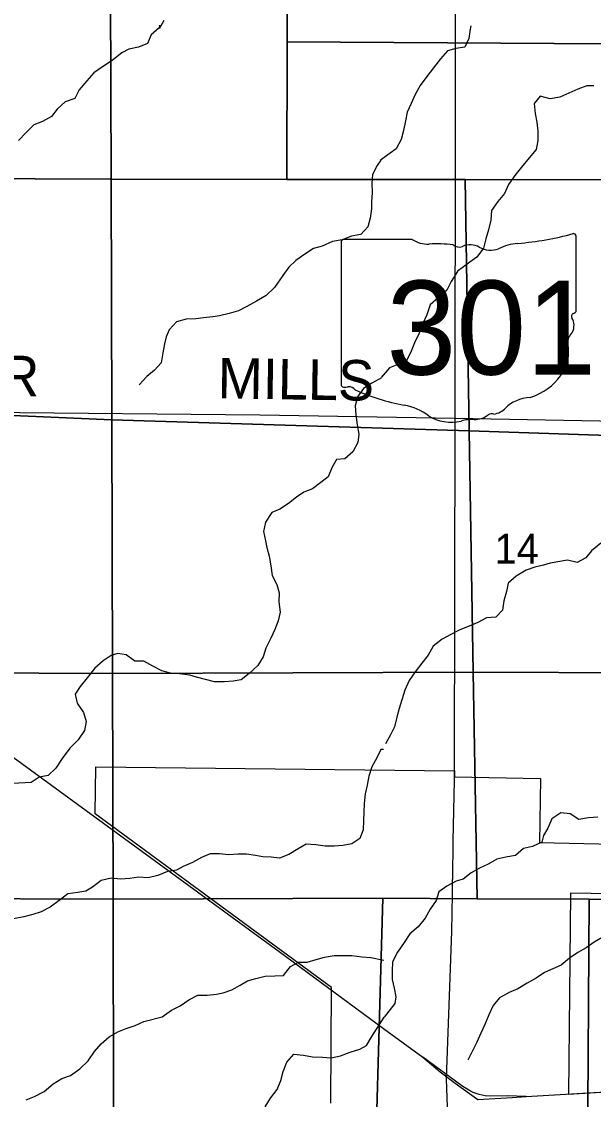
# Model space of a CAD drawing. Extents: x 1985906 to 2277390, y 930619 to 1324581.
# Drawn here: x 2069204 to 2073442, y 1130648 to 1138634 of the extents above; entities that cross this region are included whole.
import ezdxf

# ---------------------------------------------------------------- set-up
doc = ezdxf.new("R2010")
doc.units = 0
for name, color, linetype in [('GM_X_Corporation', 7, 'Continuous'), ('GM_X_Minor_River', 7, 'Continuous'), ('GM_X_Rail_Line', 7, 'Continuous'), ('GM_X_Section', 7, 'Continuous'), ('GM_X_Section_Text', 7, 'Continuous'), ('GM_X_State_Location', 7, 'Continuous'), ('GM_X_State_Route', 7, 'Continuous'), ('GM_X_State_Shield', 7, 'Continuous'), ('GM_X_Township_Road', 7, 'Continuous'), ('GM_X_Township_Road_Text', 7, 'Continuous')]:
    doc.layers.add(name, color=color, linetype=linetype)

msp = doc.modelspace()

# ---------------------------------------------------------------- linework, layer by layer
at = {"layer": 'GM_X_Corporation'}
for points in [[(2071495.7, 1130621.7), (2071502.1, 1131478.2), (2069749.4, 1132763.3), (2069753.9, 1133111.7), (2072411.9, 1133083), (2072411.8, 1133039.4), (2073049.3, 1133025.7), (2073042.3, 1132550.9), (2073591, 1132538.7)], [(2073577.9, 1132171.3), (2073271.1, 1132175.6), (2073257.5, 1130687.2), (2075018.9, 1130795.1)]]:
    msp.add_lwpolyline(points, dxfattribs=at)
at = {"layer": 'GM_X_Minor_River'}
for points in [[(2070225.3, 1138606.6), (2070223.2, 1138588.5), (2070164.8, 1138536.5), (2070138.5, 1138470.3), (2070070.2, 1138444.4), (2069997.9, 1138430.6), (2069947.6, 1138402.7), (2069875.2, 1138344.7), (2069804.8, 1138298.8), (2069740.4, 1138254.8), (2069688, 1138194.8), (2069631.6, 1138128.7), (2069599.3, 1138064.5), (2069527, 1138038.7), (2069468.6, 1137984.7), (2069426.3, 1137930.6), (2069359.9, 1137894.7), (2069295.6, 1137868.8), (2069239.2, 1137812.8), (2069180.9, 1137752.7)], [(2070257.8, 1138642.9), (2070223.2, 1138579)], [(2072533, 1138602.2), (2072529.1, 1138578.4), (2072519.5, 1138508.2), (2072489.8, 1138443.8), (2072421.7, 1138435.4), (2072359.6, 1138416.9), (2072309.8, 1138358.5), (2072256, 1138292), (2072208.2, 1138227.5), (2072158.5, 1138161), (2072120.8, 1138092.6), (2072091.1, 1138026.2), (2072061.4, 1137961.8), (2072049.8, 1137897.6), (2072034.2, 1137827.2), (2072016.6, 1137758.9), (2071978.9, 1137690.5), (2071863.8, 1137607.5)], [(2073444.9, 1138156.6), (2073392.8, 1138158.3), (2073326.7, 1138131.8), (2073260.6, 1138103.3), (2073192.6, 1138074.8), (2073120.4, 1138062.4), (2073048.1, 1138080), (2073002.2, 1138027.6), (2073010.8, 1137953.4), (2073023.2, 1137889.2), (2073029.7, 1137821.1), (2073030.1, 1137752.9), (2073016.5, 1137686.6), (2072964.7, 1137624.1), (2072908.9, 1137555.6), (2072859.2, 1137493.1), (2072811.4, 1137426.6), (2072783.8, 1137360.2), (2072734, 1137299.8), (2072686.2, 1137233.3), (2072680.7, 1137163), (2072665.1, 1137090.7), (2072643.4, 1137024.4), (2072627.8, 1136956.1), (2072578.1, 1136889.6), (2072526.1, 1136851.2), (2072433.1, 1136781.5)], [(2071866.1, 1137607.6), (2071838.2, 1137568.6), (2071805.9, 1137500.4), (2071799.7, 1137436.2), (2071801.5, 1137367.9), (2071797.2, 1137295.6), (2071797.1, 1137245.4), (2071786.9, 1137177.2), (2071770.6, 1137113), (2071718.2, 1137056.9), (2071650, 1137043.1), (2071579.6, 1137017.2), (2071509.3, 1137003.4), (2071430.9, 1136969.6), (2071366.6, 1136953.7), (2071304.3, 1136911.8), (2071235.9, 1136863.8), (2071185.6, 1136813.8), (2071141.2, 1136753.7), (2071078.7, 1136663.5), (2071016.3, 1136603.5), (2070945.9, 1136563.6), (2070873.5, 1136521.7), (2070811.2, 1136489.8), (2070742.9, 1136469.9), (2070670.6, 1136454.1), (2070620.4, 1136446.2), (2070552.1, 1136438.4), (2070495.9, 1136430.6), (2070423.6, 1136428.9), (2070353.3, 1136409), (2070296.9, 1136349), (2070276.7, 1136298.8), (2070262.4, 1136246.7), (2070250.2, 1136178.4), (2070237.9, 1136106.2), (2070189.6, 1136050.1), (2070131.2, 1136004.1), (2070074.9, 1135942.1)], [(2072435.3, 1136781.5), (2072386.6, 1136707.9), (2072354.9, 1136643.5), (2072231.1, 1136534.5), (2072207.5, 1136460.1), (2072175.9, 1136391.7), (2072148.2, 1136319.3), (2072116.5, 1136252.9), (2072086.9, 1136180.5), (2072055.2, 1136118.1), (2071931.1, 1136069.3), (2071872.6, 1135999.8)], [(2071872.6, 1135994.4), (2071799.3, 1135954.1), (2071737, 1135916.1), (2071692.6, 1135854), (2071676.4, 1135785.8), (2071680.2, 1135719.5), (2071692, 1135647.2), (2071703.8, 1135576.8), (2071695.6, 1135514.6), (2071659.3, 1135446.5), (2071598.9, 1135394.5), (2071538.7, 1135388.6), (2071502.4, 1135328.5), (2071476.1, 1135260.3), (2071421.7, 1135218.4), (2071359.4, 1135172.4), (2071295.1, 1135148.5), (2071242.7, 1135110.5), (2071182.4, 1135062.6), (2071118, 1135020.6), (2071057.7, 1134996.7), (2071011.3, 1134924.6), (2070997.1, 1134856.3), (2071012.9, 1134788), (2071020.8, 1134737.8), (2071038.7, 1134673.4), (2071052.5, 1134601.1), (2071062.4, 1134528.8), (2071096.3, 1134462.4), (2071112.2, 1134402.1), (2071110, 1134333.8), (2071119.8, 1134259.4), (2071105.5, 1134195.2), (2071081.3, 1134129.1), (2071051, 1134064.9), (2071014.6, 1133992.7), (2070994.3, 1133928.5), (2070956, 1133864.4), (2070891.6, 1133804.4), (2070831.2, 1133756.4), (2070771, 1133746.6), (2070704.7, 1133742.8), (2070634.5, 1133741), (2070566.3, 1133759.3), (2070500.1, 1133777.6), (2070449.9, 1133791.9), (2070375.7, 1133802.2), (2070307.4, 1133806.4), (2070243.2, 1133822.7), (2070177.1, 1133859.1), (2070109, 1133895.5), (2070044.7, 1133895.7), (2069978.6, 1133942.1), (2069918.4, 1133952.4), (2069868.2, 1133936.5), (2069809.8, 1133896.6), (2069747.5, 1133842.6), (2069691, 1133772.5), (2069638.6, 1133706.4), (2069600.3, 1133650.3), (2069616.2, 1133583.9), (2069662.2, 1133515.5), (2069682, 1133447.1), (2069669.8, 1133380.9), (2069623.4, 1133312.8), (2069563, 1133250.8), (2069504.6, 1133174.6), (2069458.2, 1133102.5), (2069401.8, 1133048.5), (2069335.6, 1133036.7), (2069275.2, 1132996.7), (2069138.7, 1132989.2)], [(2071869.7, 1136012.1), (2071869.7, 1136012.1)], [(2073496.8, 1134768.5), (2073426.9, 1134712), (2073385.1, 1134661.6), (2073321.1, 1134625.1), (2073250.7, 1134642.7), (2073122.4, 1134621.9), (2073072.3, 1134607.6), (2073008.2, 1134591.1), (2072944.1, 1134570.7), (2072870.2, 1134526.1), (2072810.3, 1134473.6), (2072796.6, 1134411.3), (2072779, 1134343), (2072767.4, 1134272.7), (2072719.6, 1134220.3), (2072649.4, 1134215.9), (2072585.4, 1134181.4), (2072521.3, 1134154.9), (2072451.3, 1134126.4), (2072385.3, 1134093.9), (2072321.3, 1134057.4), (2072255.4, 1134006.9), (2072217.7, 1133940.5), (2072169.9, 1133880), (2072122.1, 1133815.5), (2072076.4, 1133751.1), (2072044.7, 1133680.7), (2072001.5, 1133544), (2071985.8, 1133479.7), (2071968.2, 1133409.4), (2071938.5, 1133349), (2071900.8, 1133282.6)], [(2071885.6, 1133240.6), (2071865.6, 1133240.6), (2071837.3, 1133178.5), (2071798.9, 1133112.3), (2071776.6, 1133044.1), (2071766.4, 1132975.9), (2071750.2, 1132911.7), (2071743.9, 1132841.4), (2071741.7, 1132777.1), (2071737.5, 1132714.9), (2071735.3, 1132644.6), (2071711, 1132582.4), (2071650.7, 1132542.5), (2071584.4, 1132528.7), (2071520.2, 1132524.9), (2071453.9, 1132525.1), (2071385.7, 1132535.4), (2071313.4, 1132539.7), (2071253.1, 1132505.7), (2071184.7, 1132463.8), (2071114.4, 1132435.9), (2071054.2, 1132442.2), (2070992, 1132446.4), (2070937.8, 1132456.6), (2070871.6, 1132464.9), (2070809.4, 1132465.1), (2070737.1, 1132461.4), (2070670.8, 1132467.6), (2070602.6, 1132467.9), (2070538.3, 1132440), (2070469.9, 1132404.1), (2070401.6, 1132374.2), (2070351.3, 1132346.2), (2070285, 1132336.4), (2070214.7, 1132306.6), (2070142.4, 1132290.8), (2070070.1, 1132295), (2070005.8, 1132285.2), (2069937.6, 1132281.4), (2069869.3, 1132287.7), (2069795, 1132269.9), (2069730.6, 1132219.9), (2069680.3, 1132192), (2069620.1, 1132182.1), (2069545.8, 1132172.4), (2069483.4, 1132122.4), (2069415, 1132072.4), (2069348.7, 1132038.5), (2069286.4, 1132018.6), (2069220.1, 1132000.8), (2069143.8, 1131987)], [(2073473.6, 1132740.2), (2073405.4, 1132733.8), (2073333.3, 1132723.4), (2073268.8, 1132763.1), (2073200.5, 1132770.7), (2073134.6, 1132726.2), (2073102.9, 1132657.8), (2073071.1, 1132603.4), (2073059.4, 1132553.2), (2072991.4, 1132522.7), (2072923.2, 1132508.3), (2072865.4, 1132455.8), (2072793.2, 1132443.3), (2072725.1, 1132428.9), (2072663.1, 1132392.4), (2072597, 1132361.9), (2072535.1, 1132327.4), (2072477.2, 1132281), (2072425.1, 1132266.6), (2072355.1, 1132228.1), (2072297.2, 1132185.6), (2072277.5, 1132121.3), (2072231.7, 1132056.8), (2072196, 1131992.4), (2072142.3, 1131927.9), (2072080.4, 1131875.4), (2072038.7, 1131811), (2071988.9, 1131740.4), (2071952.6, 1131667.5)], [(2073535.8, 1131866), (2073447.5, 1131813.3), (2073387.5, 1131770.8), (2073327.5, 1131736.3), (2073265.6, 1131693.8), (2073201.7, 1131643.3), (2073141.7, 1131616.9), (2073079.6, 1131588.4), (2073017.7, 1131545.9), (2072949.7, 1131509.4), (2072881.7, 1131468.9), (2072817.7, 1131440.4), (2072745.7, 1131399.9), (2072697.9, 1131343.4), (2072666.2, 1131275), (2072636.6, 1131204.6), (2072606.9, 1131140.3), (2072577.2, 1131071.9), (2072511.8, 1130939.1)], [(2069238.2, 1130645.1), (2069300.5, 1130671), (2069372.8, 1130706.9), (2069437.2, 1130762.9), (2069501.6, 1130802.9), (2069567.9, 1130824.7), (2069636.3, 1130874.7), (2069696.7, 1130934.7), (2069745.1, 1131002.8), (2069793.4, 1131060.9), (2069853.8, 1131112.9), (2069918.2, 1131148.8), (2069980.5, 1131174.7), (2070044.8, 1131196.6), (2070109.1, 1131224.5), (2070245.7, 1131260.1), (2070316.1, 1131310.1), (2070380.4, 1131342), (2070444.8, 1131385.9), (2070511.2, 1131419.9), (2070579.4, 1131421.6), (2070647.7, 1131427.4), (2070697.9, 1131437.3), (2070762.2, 1131459.1), (2070824.5, 1131495.1), (2070878.8, 1131527), (2070939.1, 1131544.9), (2071009.4, 1131562.7), (2071081.7, 1131564.5), (2071146, 1131566.2), (2071196.3, 1131634.3), (2071256.7, 1131666.3), (2071320.9, 1131666), (2071387.2, 1131683.9), (2071449.5, 1131701.7), (2071519.8, 1131713.5), (2071588, 1131715.3), (2071652.3, 1131715.1), (2071724.5, 1131704.8), (2071792.8, 1131700.5), (2071889.6, 1131681.1)], [(2071952.7, 1131667.5), (2071949.7, 1131597.8), (2071950.1, 1131537.6), (2071964.6, 1131473.5), (2071977, 1131409.4), (2071971.3, 1131359.2), (2071892.2, 1131258.6)], [(2071008.6, 1130594.7), (2071048.9, 1130658.8), (2071097.3, 1130722.9), (2071125.6, 1130789.1), (2071143.8, 1130855.3), (2071170.2, 1130925.5), (2071222.5, 1130983.6), (2071292.8, 1130977.3), (2071361, 1130965), (2071435.2, 1130960.7), (2071499.5, 1130956.5), (2071567.8, 1130970.3), (2071640.1, 1130998.2), (2071710.4, 1131020), (2071760.7, 1131047.9), (2071799, 1131114.1), (2071891.9, 1131258.6)]]:
    msp.add_lwpolyline(points, dxfattribs=at)
at = {"layer": 'GM_X_Rail_Line'}
for points in [[(2059395.4, 1140316.1), (2061783.4, 1138566.6), (2064823.7, 1136336.4), (2067100.3, 1134666.8), (2068114.6, 1133921.9), (2068412.1, 1133706), (2068463.8, 1133677), (2068520.1, 1133641.6), (2069078.6, 1133231.2), (2071112.9, 1131744.4), (2071886.4, 1131172.8), (2072176.9, 1130962.1)], [(2072944, 1130669.8), (2072801.6, 1130674.2), (2072676, 1130671.6), (2072638.6, 1130676.2), (2072595.6, 1130685.7), (2072551.8, 1130700.8), (2072517.9, 1130715.8), (2072467.4, 1130749.4), (2072176.9, 1130962.1)], [(2072176.9, 1130962.1), (2072305.1, 1130852.4), (2072416.9, 1130768.3), (2072584.2, 1130648.2)], [(2072944, 1130669.8), (2073656.7, 1130712.3)], [(2072584.2, 1130648.2), (2072840.9, 1130662.7), (2072944, 1130669.8)]]:
    msp.add_lwpolyline(points, dxfattribs=at)
at = {"layer": 'GM_X_Section'}
for points in [[(2069854.7, 1140863.5), (2071182.9, 1140857.4), (2071177.7, 1139583.5), (2071173.2, 1138484.8), (2071169, 1137465), (2069867.4, 1137466), (2069857.2, 1140209.3)], [(2068152.4, 1140186.1), (2069857.2, 1140209.3), (2069867.4, 1137466), (2068174.5, 1137473.9)], [(2075138.9, 1139581.3), (2075138.8, 1139566.3), (2075129.2, 1138458.3), (2071173.2, 1138484.8), (2071177.7, 1139583.5)], [(2075129.2, 1138458.3), (2075119.7, 1137460.9), (2072492.5, 1137464.1), (2071169, 1137465), (2071173.2, 1138484.8)], [(2067170.2, 1137478.5), (2068174.5, 1137473.9), (2069867.4, 1137466), (2069872.3, 1135682.1), (2067165.1, 1135802)], [(2069867.4, 1137466), (2071169, 1137465), (2072492.5, 1137464.1), (2072521.5, 1135601), (2069872.3, 1135682.1)], [(2075119.7, 1137460.9), (2075101.1, 1135515.7), (2072521.5, 1135601), (2072492.5, 1137464.1)], [(2067165.1, 1135802), (2069872.3, 1135682.1), (2069877.5, 1133803.2), (2067141.5, 1133815.9)], [(2069872.3, 1135682.1), (2072521.5, 1135601), (2072551.2, 1133813.7), (2069877.5, 1133803.2)], [(2075101.1, 1135515.7), (2075088.3, 1134168.5), (2075084.8, 1133804.3), (2072551.2, 1133813.7), (2072521.5, 1135601)], [(2067141.5, 1133815.9), (2069877.5, 1133803.2), (2069882.1, 1132132.5), (2067128.9, 1132142.5), (2067114.3, 1132142.5)], [(2069877.5, 1133803.2), (2072551.2, 1133813.7), (2072579.2, 1132133.5), (2071880.7, 1132138.7), (2069882.1, 1132132.5)], [(2075084.8, 1133804.3), (2075078.8, 1133181), (2075068.8, 1132128), (2073410.1, 1132131.7), (2072579.2, 1132133.5), (2072551.2, 1133813.7)], [(2067128.9, 1132142.5), (2069882.1, 1132132.5), (2069885.7, 1130568.2), (2068613.4, 1130563.9), (2067072.6, 1130558.7)], [(2069882.1, 1132132.5), (2071880.7, 1132138.7), (2071805.3, 1129437.8), (2071739.7, 1129437.2), (2069871.9, 1129469.5), (2069885.7, 1130568.2)], [(2071880.7, 1132138.7), (2072579.2, 1132133.5), (2073410.1, 1132131.7), (2073392.9, 1129448.5), (2071805.3, 1129437.8)], [(2075068.8, 1132128), (2075029.8, 1129422.8), (2073425.2, 1129448), (2073392.9, 1129448.5), (2073410.1, 1132131.7)]]:
    msp.add_lwpolyline(points, close=True, dxfattribs=at)
at = {"layer": 'GM_X_State_Route'}
for points in [[(2072411.9, 1133064.4), (2072417.5, 1135694.8), (2072422.2, 1140205.4), (2072418.8, 1142880.3)], [(2072398.8, 1132275.3), (2072398.9, 1132282.8), (2072403.5, 1132563.9), (2072411.3, 1133011.8)], [(2072411.3, 1133011.8), (2072411.8, 1133039.4), (2072411.9, 1133064.4)], [(2072397.4, 1132170.1), (2072398.8, 1132275.3)], [(2072352.2, 1130803.1), (2072393.7, 1131892.1), (2072397.4, 1132170.1)], [(2072371.6, 1129856.6), (2072374.5, 1130188), (2072352.1, 1130799.3), (2072352.2, 1130803.1)]]:
    msp.add_lwpolyline(points, dxfattribs=at)
at = {"layer": 'GM_X_State_Shield'}
for p, q in [((2072099.8, 1137018.7), (2071590.2, 1137018.7)), ((2073313.3, 1136492.2), (2073313.3, 1137044.9)), ((2071573.1, 1137000.5), (2071573.1, 1135943.9)), ((2073313.1, 1136492.3), (2073313.3, 1136492.2))]:
    msp.add_line(p, q, dxfattribs=at)
for centre, major_axis, start_param, end_param in [((2071593, 1137002.8), (20.2, 0), 1.712693, 3.28349), ((2072221.2, 1137141.4), (195.5, 0), 4.042523, 4.731795), ((2072693.4, 1138459.3), (1845.5, 0), 4.814394, 5.042369), ((2073294, 1137047.2), (19.4, 0), 6.141152, 7.989035), ((2072286, 1136425.5), (702, 0), 1.404758, 1.657858), ((2072445.4, 1137008.3), (56.4, 0), 3.836095, 5.185415), ((2072528.2, 1136886.1), (117.3, 0), 0.950623, 2.079405), ((2072679.6, 1137053.6), (141.1, 0), 4.081561, 5.145723), ((2072928.8, 1136696), (371.3, 0), 1.699011, 2.107814), ((2073308.8, 1136451.6), (30, 0), 1.883978, 3.671073), ((2073292.6, 1136490), (20.7, 0), 5.05454, 6.418171), ((2073118.1, 1136381.7), (180, 0), 5.934695, 6.695948), ((2073382.7, 1136260.8), (130.9, 0), 2.387724, 3.262537), ((2072796.8, 1136190.5), (461.6, 0), 5.101752, 6.440018), ((2071593.2, 1135941.6), (20.3, 0), 3.00124, 4.508301), ((2071596.3, 1136049.7), (155.2, 0), 4.665946, 4.897461), ((2071628, 1135882.9), (56, 0), 0.519207, 1.627899), ((2072334.6, 1136832.3), (1332.7, 0), 4.195997, 4.488961), ((2072991.4, 1135647.2), (252.8, 0), 1.647645, 2.488434), ((2071937.3, 1135469.2), (417, 0), 0.823519, 1.323587), ((2072688, 1135696.2), (39.7, 0), 1.147584, 2.315152), ((2072671.1, 1135841.5), (149.1, 0), 4.937069, 5.64225), ((2072388.3, 1135877.7), (264.6, 0), 4.026481, 4.996735), ((2072541.2, 1135512.4), (217.4, 0), 1.495662, 1.94098), ((2072560.5, 1135798.6), (141, 0), 4.691044, 5.507374)]:
    msp.add_ellipse(centre, major_axis=major_axis, ratio=0.8, start_param=start_param, end_param=end_param, dxfattribs=at)
at = {"layer": 'GM_X_Township_Road'}
for points in [[(2067066.2, 1135756.7), (2068934.4, 1135740.7), (2070969.2, 1135719.3), (2072417.5, 1135694.8)], [(2072417.5, 1135694.8), (2074827.3, 1135652.2), (2074891.6, 1135642.4), (2074988.1, 1135584.5), (2075471.3, 1135194.9), (2075588.1, 1135101), (2075940.3, 1134853.4), (2077636.8, 1133667.4), (2079454.1, 1132391.4), (2080321.6, 1131778.4)]]:
    msp.add_lwpolyline(points, dxfattribs=at)

# ---------------------------------------------------------------- texts
at = {"layer": 'GM_X_Section_Text'}
msp.add_text('14', height=221, rotation=0.00001, dxfattribs=at).set_placement((2072708.6, 1134618.1))
at = {"layer": 'GM_X_State_Location'}
for s in ['s', 'r']:
    msp.add_text(s, height=1, dxfattribs=at).set_placement((2072423.6, 1136402))
msp.add_text('301', height=1, rotation=0.00001, dxfattribs=at).set_placement((2072070.6, 1136329.2))
at = {"layer": 'GM_X_State_Shield'}
msp.add_text('301', height=696.1, dxfattribs=at).set_placement((2071907.8, 1136018.4))
at = {"layer": 'GM_X_Township_Road_Text'}
for s, rotation, p in [('SPENCER', 359.37271, (2067394.8, 1135878.2)), ('MILLS', 359.08345, (2070655.3, 1135842.9))]:
    msp.add_text(s, height=300, rotation=rotation, dxfattribs=at).set_placement(p)

doc.saveas('drawing.dxf')
